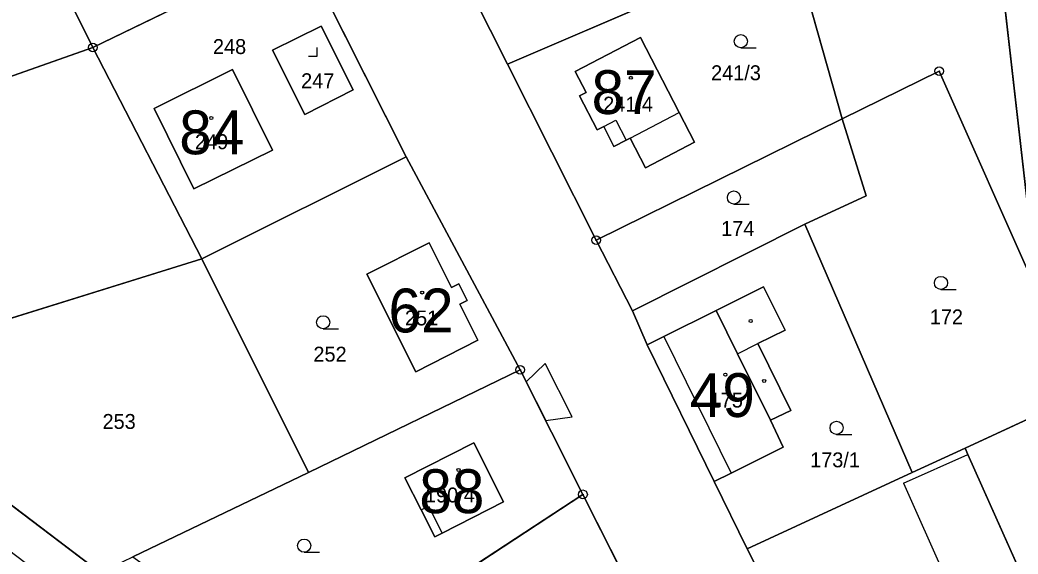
# Model space of a CAD drawing. Extents: x -689422 to -685210, y -987725 to -982160.
# Drawn here: x -686244.8 to -686130.9, y -986859.6 to -986798.7 of the extents above; entities that cross this region are included whole.
import ezdxf

# ---------------------------------------------------------------- set-up
doc = ezdxf.new("R2010")
doc.units = 0
for name, color, linetype in [('KN_Budovy', 7, 'Continuous'), ('KN_Budovy_cisla_domovni', 7, 'Continuous'), ('KN_Hranice_parcel', 7, 'Continuous'), ('KN_Hranice_parcel_vnitrni_kresba', 7, 'Continuous'), ('KN_Parcelni cisla', 7, 'Continuous'), ('KN_Polygon parcely', 7, 'Continuous'), ('KN_POZEMKY_ORNA PUDA', 7, 'Continuous'), ('KN_POZEMKY_OSTATNI PLOCHA', 7, 'Continuous'), ('KN_POZEMKY_TTP', 7, 'Continuous'), ('KN_POZEMKY_ZAHRADA', 7, 'Continuous'), ('KN_POZEMKY_ZASTAVENA PLOCHA', 7, 'Continuous'), ('KN_VYUZITI_13_zastavena plocha_zboreniste', 7, 'Continuous'), ('KN_VYUZITI_16_ostatni plocha_silnice', 7, 'Continuous'), ('KN_VYUZITI_17_ostatni plocha_ostatni komunikace', 7, 'Continuous'), ('KN_Věcná břemena k části', 7, 'Continuous'), ('KN_Značky bodu BP', 7, 'Continuous'), ('KN_Značky budov', 7, 'Continuous'), ('KN_Značky kultur', 7, 'Continuous')]:
    doc.layers.add(name, color=color, linetype=linetype)

msp = doc.modelspace()

# ---------------------------------------------------------------- linework, layer by layer
at = {"layer": 'KN_Budovy'}
for points in [[(-686180.96, -986807.38), (-686178.94, -986811.25), (-686178.16, -986810.85), (-686176.79, -986810.14), (-686175.61, -986812.41), (-686175.17, -986812.18), (-686169.57, -986809.28), (-686173.99, -986800.72), (-686181.43, -986804.57), (-686180.18, -986806.98)], [(-686229.53, -986808.79), (-686224.98, -986817.96), (-686215.99, -986813.55), (-686220.58, -986804.35)], [(-686205.23, -986827.7), (-686199.64, -986838.86), (-686192.56, -986835.24), (-686194.61, -986831.13), (-686193.77, -986830.7), (-686194.71, -986828.81), (-686195.56, -986829.23), (-686198.11, -986824.12)], [(-686162.89, -986836.79), (-686165.35, -986831.85), (-686171.32, -986834.82), (-686163.63, -986850.43), (-686157.67, -986847.45), (-686159.12, -986844.39)], [(-686200.88, -986850.95), (-686199.03, -986854.61), (-686198.18, -986854.18), (-686196.62, -986857.26), (-686189.62, -986853.69), (-686193, -986846.96)]]:
    msp.add_lwpolyline(points, close=True, dxfattribs=at)
at = {"layer": 'KN_Hranice_parcel'}
for p, q in [((-686138.27, -986745.53), (-686128.64, -986829.8)), ((-686189.17, -986803.75), (-686203.14, -986776.07)), ((-686248.65, -986777.52), (-686236.51, -986801.84)), ((-686236.51, -986801.84), (-686212.82, -986790.36)), ((-686212.82, -986790.36), (-686200.72, -986814.32)), ((-686189.17, -986803.75), (-686156.65, -986789.79)), ((-686156.65, -986789.79), (-686150.96, -986809.98)), ((-686289.44, -986820.47), (-686236.51, -986801.84)), ((-686236.51, -986801.84), (-686224.06, -986825.97)), ((-686179.04, -986823.83), (-686189.17, -986803.75)), ((-686150.96, -986809.98), (-686179.04, -986823.83)), ((-686224.06, -986825.97), (-686200.72, -986814.32)), ((-686200.72, -986814.32), (-686187.72, -986838.63)), ((-686174.9, -986831.9), (-686155.21, -986822.01)), ((-686155.21, -986822.01), (-686142.94, -986850.36)), ((-686174.9, -986831.9), (-686179.04, -986823.83)), ((-686265.83, -986838.92), (-686224.06, -986825.97)), ((-686224.06, -986825.97), (-686211.89, -986850.33)), ((-686173.2, -986835.76), (-686174.9, -986831.9)), ((-686165.55, -986851.39), (-686173.2, -986835.76)), ((-686235.69, -986861.76), (-686265.83, -986838.92)), ((-686187.72, -986838.63), (-686211.89, -986850.33)), ((-686187.72, -986838.63), (-686180.55, -986852.84)), ((-686136.91, -986847.57), (-686123.42, -986841.34)), ((-686142.94, -986850.36), (-686136.91, -986847.57)), ((-686211.89, -986850.33), (-686231.93, -986859.96)), ((-686161.79, -986859.07), (-686142.94, -986850.36)), ((-686161.79, -986859.07), (-686165.55, -986851.39)), ((-686180.55, -986852.84), (-686212.59, -986873.82)), ((-686180.55, -986852.84), (-686145.83, -986921.68)), ((-686150.61, -986881.24), (-686161.79, -986859.07))]:
    msp.add_line(p, q, dxfattribs=at)
for points in [[(-686215.99, -986802.16), (-686212.3, -986809.51), (-686206.77, -986806.68), (-686210.46, -986799.43), (-686215.99, -986802.16)], [(-686173.99, -986800.72), (-686169.57, -986809.28), (-686167.81, -986812.66), (-686173.39, -986815.56), (-686175.17, -986812.18), (-686175.61, -986812.41), (-686177.01, -986813.15), (-686178.16, -986810.85), (-686178.94, -986811.25), (-686180.96, -986807.38), (-686180.18, -986806.98), (-686181.43, -986804.57), (-686173.99, -986800.72)], [(-686220.58, -986804.35), (-686215.99, -986813.55), (-686224.98, -986817.96), (-686229.53, -986808.79), (-686220.58, -986804.35)], [(-686128.64, -986829.8), (-686139.87, -986804.55), (-686150.96, -986809.98)], [(-686150.96, -986809.98), (-686148.2, -986818.77), (-686155.21, -986822.01)], [(-686199.64, -986838.86), (-686192.56, -986835.24), (-686194.61, -986831.13), (-686193.77, -986830.7), (-686194.71, -986828.81), (-686195.56, -986829.23), (-686198.11, -986824.12), (-686205.23, -986827.7), (-686199.64, -986838.86)], [(-686173.2, -986835.76), (-686171.32, -986834.82), (-686165.35, -986831.85), (-686159.95, -986829.17), (-686157.47, -986834.09), (-686160.57, -986835.64), (-686156.81, -986843.28), (-686159.12, -986844.39), (-686157.67, -986847.45), (-686163.63, -986850.43), (-686165.55, -986851.39)], [(-686189.62, -986853.69), (-686196.62, -986857.26), (-686197.47, -986857.69), (-686199.03, -986854.61), (-686200.88, -986850.95), (-686193, -986846.96), (-686189.62, -986853.69)], [(-686136.91, -986847.57), (-686136.59, -986848.28), (-686129.89, -986863.29), (-686126.85, -986870.1)]]:
    msp.add_lwpolyline(points, dxfattribs=at)
at = {"layer": 'KN_Hranice_parcel_vnitrni_kresba'}
for p, q in [((-686175.17, -986812.18), (-686169.57, -986809.28)), ((-686178.16, -986810.85), (-686176.79, -986810.14)), ((-686176.79, -986810.14), (-686175.61, -986812.41)), ((-686165.35, -986831.85), (-686162.89, -986836.79)), ((-686171.32, -986834.82), (-686163.63, -986850.43)), ((-686162.89, -986836.79), (-686160.57, -986835.64)), ((-686162.89, -986836.79), (-686159.12, -986844.39)), ((-686143.94, -986851.56), (-686136.59, -986848.28)), ((-686143.94, -986851.56), (-686137.26, -986866.53)), ((-686199.03, -986854.61), (-686198.18, -986854.18)), ((-686198.18, -986854.18), (-686196.62, -986857.26))]:
    msp.add_line(p, q, dxfattribs=at)
at = {"layer": 'KN_Polygon parcely'}
for points in [[(-686120.05, -986233.54), (-686136.64, -986241.02), (-686157.77, -986312.91), (-686168.38, -986344.61), (-686201.04, -986440.48), (-686214.08, -986486.02), (-686222.26, -986514.82), (-686205.45, -986544.89), (-686181.26, -986594.04), (-686158.28, -986655.04), (-686149.3, -986702.26), (-686138.27, -986745.53), (-686128.64, -986829.8), (-686090.23, -986851.98), (-686084.31, -986849), (-686074.19, -986843.92), (-686054.05, -986878.62), (-686030, -986857.27), (-685896.42, -986709.33)], [(-686273.39, -986672.53), (-686225.85, -986765.23), (-686212.82, -986790.36), (-686200.72, -986814.32), (-686187.72, -986838.63), (-686180.55, -986852.84), (-686145.83, -986921.68), (-686144.48, -986924.34), (-686138.5, -986934.44), (-686138.06, -986934.78), (-686135.61, -986934.59), (-686135.15, -986935.54), (-686134.92, -986936), (-686135.8, -986937.07), (-686133.77, -986942.08), (-686123.87, -986963.11), (-686117.98, -986979.94), (-686115.5, -986986.88), (-686115.2, -986987.3), (-686107.22, -987009.14)], [(-686130.58, -986921.33), (-686139.49, -986903.53), (-686142.66, -986897.18), (-686150.61, -986881.24), (-686161.79, -986859.07), (-686165.55, -986851.39), (-686173.2, -986835.76), (-686174.9, -986831.9), (-686179.04, -986823.83), (-686189.17, -986803.75), (-686203.14, -986776.07), (-686205.78, -986770.98), (-686211.49, -986760), (-686222.38, -986737.6), (-686233.3, -986715.89)], [(-686268.63, -986842.1), (-686239.16, -986864.48), (-686221.36, -986878.58), (-686220.49, -986879.23), (-686203.77, -986891.18), (-686187.2, -986902.76), (-686183.98, -986905.21), (-686180.99, -986907.47), (-686164.01, -986919.78), (-686155.52, -986925.93), (-686149.82, -986930.07), (-686138.5, -986934.44), (-686144.48, -986924.34), (-686146.9, -986925.89), (-686188.17, -986896.06), (-686215.97, -986876.04), (-686233.66, -986863.3), (-686235.69, -986861.76), (-686265.83, -986838.92)]]:
    msp.add_lwpolyline(points, dxfattribs=at)
for points in [[(-686150.96, -986809.98), (-686139.87, -986804.55), (-686128.64, -986829.8), (-686138.27, -986745.53), (-686165.68, -986757.74), (-686156.65, -986789.79)], [(-686156.65, -986789.79), (-686165.68, -986757.74), (-686203.14, -986776.07), (-686189.17, -986803.75)], [(-686248.65, -986777.52), (-686236.51, -986801.84), (-686212.82, -986790.36), (-686225.85, -986765.23)], [(-686305.13, -986808.42), (-686289.44, -986820.47), (-686236.51, -986801.84), (-686248.65, -986777.52)], [(-686224.06, -986825.97), (-686200.72, -986814.32), (-686212.82, -986790.36), (-686236.51, -986801.84)], [(-686179.04, -986823.83), (-686150.96, -986809.98), (-686156.65, -986789.79), (-686189.17, -986803.75)], [(-686215.99, -986802.16), (-686212.3, -986809.51), (-686206.77, -986806.68), (-686210.46, -986799.43)], [(-686215.99, -986802.16), (-686210.46, -986799.43), (-686206.77, -986806.68), (-686212.3, -986809.51)], [(-686173.99, -986800.72), (-686169.57, -986809.28), (-686167.81, -986812.66), (-686173.39, -986815.56), (-686175.17, -986812.18), (-686175.61, -986812.41), (-686177.01, -986813.15), (-686178.16, -986810.85), (-686178.94, -986811.25), (-686180.96, -986807.38), (-686180.18, -986806.98), (-686181.43, -986804.57)], [(-686173.99, -986800.72), (-686181.43, -986804.57), (-686180.18, -986806.98), (-686180.96, -986807.38), (-686178.94, -986811.25), (-686178.16, -986810.85), (-686177.01, -986813.15), (-686175.61, -986812.41), (-686175.17, -986812.18), (-686173.39, -986815.56), (-686167.81, -986812.66), (-686169.57, -986809.28)], [(-686265.83, -986838.92), (-686224.06, -986825.97), (-686236.51, -986801.84), (-686289.44, -986820.47)], [(-686220.58, -986804.35), (-686215.99, -986813.55), (-686224.98, -986817.96), (-686229.53, -986808.79)], [(-686220.58, -986804.35), (-686229.53, -986808.79), (-686224.98, -986817.96), (-686215.99, -986813.55)], [(-686148.2, -986818.77), (-686155.21, -986822.01), (-686142.94, -986850.36), (-686136.91, -986847.57), (-686123.42, -986841.34), (-686128.64, -986829.8), (-686139.87, -986804.55), (-686150.96, -986809.98)], [(-686150.96, -986809.98), (-686179.04, -986823.83), (-686174.9, -986831.9), (-686155.21, -986822.01), (-686148.2, -986818.77)], [(-686211.89, -986850.33), (-686187.72, -986838.63), (-686200.72, -986814.32), (-686224.06, -986825.97)], [(-686156.81, -986843.28), (-686159.12, -986844.39), (-686157.67, -986847.45), (-686163.63, -986850.43), (-686165.55, -986851.39), (-686161.79, -986859.07), (-686142.94, -986850.36), (-686155.21, -986822.01), (-686174.9, -986831.9), (-686173.2, -986835.76), (-686171.32, -986834.82), (-686165.35, -986831.85), (-686159.95, -986829.17), (-686157.47, -986834.09), (-686160.57, -986835.64)], [(-686199.64, -986838.86), (-686192.56, -986835.24), (-686194.61, -986831.13), (-686193.77, -986830.7), (-686194.71, -986828.81), (-686195.56, -986829.23), (-686198.11, -986824.12), (-686205.23, -986827.7)], [(-686199.64, -986838.86), (-686205.23, -986827.7), (-686198.11, -986824.12), (-686195.56, -986829.23), (-686194.71, -986828.81), (-686193.77, -986830.7), (-686194.61, -986831.13), (-686192.56, -986835.24)], [(-686231.93, -986859.96), (-686211.89, -986850.33), (-686224.06, -986825.97), (-686265.83, -986838.92), (-686235.69, -986861.76), (-686233.04, -986860.49)], [(-686165.55, -986851.39), (-686163.63, -986850.43), (-686157.67, -986847.45), (-686159.12, -986844.39), (-686156.81, -986843.28), (-686160.57, -986835.64), (-686157.47, -986834.09), (-686159.95, -986829.17), (-686165.35, -986831.85), (-686171.32, -986834.82), (-686173.2, -986835.76)], [(-686231.93, -986859.96), (-686212.59, -986873.82), (-686180.55, -986852.84), (-686187.72, -986838.63), (-686211.89, -986850.33)], [(-686136.59, -986848.28), (-686129.89, -986863.29), (-686126.85, -986870.1), (-686113.69, -986863.78), (-686123.42, -986841.34), (-686136.91, -986847.57)], [(-686189.62, -986853.69), (-686196.62, -986857.26), (-686197.47, -986857.69), (-686199.03, -986854.61), (-686200.88, -986850.95), (-686193, -986846.96)], [(-686189.62, -986853.69), (-686193, -986846.96), (-686200.88, -986850.95), (-686199.03, -986854.61), (-686197.47, -986857.69), (-686196.62, -986857.26)], [(-686148.64, -986880.32), (-686148.38, -986880.86), (-686139.19, -986876.44), (-686132.79, -986872.95), (-686126.85, -986870.1), (-686129.89, -986863.29), (-686136.59, -986848.28), (-686136.91, -986847.57), (-686142.94, -986850.36), (-686161.79, -986859.07), (-686150.61, -986881.24)], [(-686212.59, -986873.82), (-686145.83, -986921.68), (-686180.55, -986852.84)]]:
    msp.add_lwpolyline(points, close=True, dxfattribs=at)
at = {"layer": 'KN_POZEMKY_ORNA PUDA'}
for p, q in [((-686128.64, -986829.8), (-686138.27, -986745.53)), ((-686248.65, -986777.52), (-686236.51, -986801.84)), ((-686236.51, -986801.84), (-686289.44, -986820.47)), ((-686289.44, -986820.47), (-686236.51, -986801.84)), ((-686236.51, -986801.84), (-686224.06, -986825.97)), ((-686265.83, -986838.92), (-686224.06, -986825.97)), ((-686224.06, -986825.97), (-686265.83, -986838.92)), ((-686224.06, -986825.97), (-686211.89, -986850.33)), ((-686235.69, -986861.76), (-686265.83, -986838.92)), ((-686211.89, -986850.33), (-686231.93, -986859.96))]:
    msp.add_line(p, q, dxfattribs=at)
at = {"layer": 'KN_POZEMKY_OSTATNI PLOCHA'}
for p, q in [((-686203.14, -986776.07), (-686189.17, -986803.75)), ((-686200.72, -986814.32), (-686212.82, -986790.36)), ((-686189.17, -986803.75), (-686179.04, -986823.83)), ((-686187.72, -986838.63), (-686200.72, -986814.32)), ((-686179.04, -986823.83), (-686174.9, -986831.9)), ((-686174.9, -986831.9), (-686173.2, -986835.76)), ((-686173.2, -986835.76), (-686165.55, -986851.39)), ((-686265.83, -986838.92), (-686235.69, -986861.76)), ((-686180.55, -986852.84), (-686187.72, -986838.63)), ((-686165.55, -986851.39), (-686161.79, -986859.07)), ((-686145.83, -986921.68), (-686180.55, -986852.84)), ((-686161.79, -986859.07), (-686150.61, -986881.24))]:
    msp.add_line(p, q, dxfattribs=at)
at = {"layer": 'KN_POZEMKY_TTP'}
for p, q in [((-686138.27, -986745.53), (-686128.64, -986829.8)), ((-686150.96, -986809.98), (-686156.65, -986789.79)), ((-686139.87, -986804.55), (-686150.96, -986809.98)), ((-686128.64, -986829.8), (-686139.87, -986804.55))]:
    msp.add_line(p, q, dxfattribs=at)
at = {"layer": 'KN_POZEMKY_ZAHRADA'}
for p, q in [((-686189.17, -986803.75), (-686203.14, -986776.07)), ((-686236.51, -986801.84), (-686248.65, -986777.52)), ((-686212.82, -986790.36), (-686236.51, -986801.84)), ((-686236.51, -986801.84), (-686212.82, -986790.36)), ((-686212.82, -986790.36), (-686200.72, -986814.32)), ((-686156.65, -986789.79), (-686189.17, -986803.75)), ((-686189.17, -986803.75), (-686156.65, -986789.79)), ((-686156.65, -986789.79), (-686150.96, -986809.98)), ((-686210.46, -986799.43), (-686215.99, -986802.16)), ((-686206.77, -986806.68), (-686210.46, -986799.43)), ((-686173.99, -986800.72), (-686181.43, -986804.57)), ((-686169.57, -986809.28), (-686173.99, -986800.72)), ((-686224.06, -986825.97), (-686236.51, -986801.84)), ((-686215.99, -986802.16), (-686212.3, -986809.51)), ((-686220.58, -986804.35), (-686229.53, -986808.79)), ((-686215.99, -986813.55), (-686220.58, -986804.35)), ((-686179.04, -986823.83), (-686189.17, -986803.75)), ((-686181.43, -986804.57), (-686180.18, -986806.98)), ((-686150.96, -986809.98), (-686139.87, -986804.55)), ((-686139.87, -986804.55), (-686128.64, -986829.8)), ((-686212.3, -986809.51), (-686206.77, -986806.68)), ((-686180.18, -986806.98), (-686180.96, -986807.38)), ((-686180.96, -986807.38), (-686178.94, -986811.25)), ((-686229.53, -986808.79), (-686224.98, -986817.96)), ((-686150.96, -986809.98), (-686179.04, -986823.83)), ((-686179.04, -986823.83), (-686150.96, -986809.98)), ((-686167.81, -986812.66), (-686169.57, -986809.28)), ((-686148.2, -986818.77), (-686150.96, -986809.98)), ((-686150.96, -986809.98), (-686148.2, -986818.77)), ((-686178.94, -986811.25), (-686178.16, -986810.85)), ((-686178.16, -986810.85), (-686177.01, -986813.15)), ((-686175.61, -986812.41), (-686175.17, -986812.18)), ((-686175.17, -986812.18), (-686173.39, -986815.56)), ((-686177.01, -986813.15), (-686175.61, -986812.41)), ((-686173.39, -986815.56), (-686167.81, -986812.66)), ((-686224.98, -986817.96), (-686215.99, -986813.55)), ((-686200.72, -986814.32), (-686224.06, -986825.97)), ((-686224.06, -986825.97), (-686200.72, -986814.32)), ((-686200.72, -986814.32), (-686187.72, -986838.63)), ((-686155.21, -986822.01), (-686148.2, -986818.77)), ((-686148.2, -986818.77), (-686155.21, -986822.01)), ((-686174.9, -986831.9), (-686155.21, -986822.01)), ((-686155.21, -986822.01), (-686174.9, -986831.9)), ((-686155.21, -986822.01), (-686142.94, -986850.36)), ((-686142.94, -986850.36), (-686155.21, -986822.01)), ((-686198.11, -986824.12), (-686205.23, -986827.7)), ((-686195.56, -986829.23), (-686198.11, -986824.12)), ((-686174.9, -986831.9), (-686179.04, -986823.83)), ((-686211.89, -986850.33), (-686224.06, -986825.97)), ((-686205.23, -986827.7), (-686199.64, -986838.86)), ((-686194.71, -986828.81), (-686195.56, -986829.23)), ((-686193.77, -986830.7), (-686194.71, -986828.81)), ((-686159.95, -986829.17), (-686165.35, -986831.85)), ((-686157.47, -986834.09), (-686159.95, -986829.17)), ((-686194.61, -986831.13), (-686193.77, -986830.7)), ((-686192.56, -986835.24), (-686194.61, -986831.13)), ((-686173.2, -986835.76), (-686174.9, -986831.9)), ((-686165.35, -986831.85), (-686171.32, -986834.82)), ((-686171.32, -986834.82), (-686173.2, -986835.76)), ((-686160.57, -986835.64), (-686157.47, -986834.09)), ((-686199.64, -986838.86), (-686192.56, -986835.24)), ((-686156.81, -986843.28), (-686160.57, -986835.64)), ((-686211.89, -986850.33), (-686187.72, -986838.63)), ((-686187.72, -986838.63), (-686211.89, -986850.33)), ((-686187.72, -986838.63), (-686180.55, -986852.84)), ((-686123.42, -986841.34), (-686136.91, -986847.57)), ((-686136.91, -986847.57), (-686123.42, -986841.34)), ((-686159.12, -986844.39), (-686156.81, -986843.28)), ((-686157.67, -986847.45), (-686159.12, -986844.39)), ((-686193, -986846.96), (-686200.88, -986850.95)), ((-686189.62, -986853.69), (-686193, -986846.96)), ((-686163.63, -986850.43), (-686157.67, -986847.45)), ((-686136.91, -986847.57), (-686142.94, -986850.36)), ((-686136.59, -986848.28), (-686136.91, -986847.57)), ((-686129.89, -986863.29), (-686136.59, -986848.28)), ((-686231.93, -986859.96), (-686211.89, -986850.33)), ((-686200.88, -986850.95), (-686199.03, -986854.61)), ((-686165.55, -986851.39), (-686163.63, -986850.43)), ((-686142.94, -986850.36), (-686161.79, -986859.07)), ((-686161.79, -986859.07), (-686165.55, -986851.39)), ((-686212.59, -986873.82), (-686180.55, -986852.84)), ((-686180.55, -986852.84), (-686212.59, -986873.82)), ((-686180.55, -986852.84), (-686145.83, -986921.68)), ((-686196.62, -986857.26), (-686189.62, -986853.69)), ((-686199.03, -986854.61), (-686197.47, -986857.69)), ((-686197.47, -986857.69), (-686196.62, -986857.26))]:
    msp.add_line(p, q, dxfattribs=at)
at = {"layer": 'KN_POZEMKY_ZASTAVENA PLOCHA'}
for p, q in [((-686215.99, -986802.16), (-686210.46, -986799.43)), ((-686210.46, -986799.43), (-686206.77, -986806.68)), ((-686181.43, -986804.57), (-686173.99, -986800.72)), ((-686173.99, -986800.72), (-686169.57, -986809.28)), ((-686212.3, -986809.51), (-686215.99, -986802.16)), ((-686229.53, -986808.79), (-686220.58, -986804.35)), ((-686220.58, -986804.35), (-686215.99, -986813.55)), ((-686180.18, -986806.98), (-686181.43, -986804.57)), ((-686206.77, -986806.68), (-686212.3, -986809.51)), ((-686180.96, -986807.38), (-686180.18, -986806.98)), ((-686178.94, -986811.25), (-686180.96, -986807.38)), ((-686224.98, -986817.96), (-686229.53, -986808.79)), ((-686169.57, -986809.28), (-686167.81, -986812.66)), ((-686178.16, -986810.85), (-686178.94, -986811.25)), ((-686177.01, -986813.15), (-686178.16, -986810.85)), ((-686175.17, -986812.18), (-686175.61, -986812.41)), ((-686173.39, -986815.56), (-686175.17, -986812.18)), ((-686175.61, -986812.41), (-686177.01, -986813.15)), ((-686167.81, -986812.66), (-686173.39, -986815.56)), ((-686215.99, -986813.55), (-686224.98, -986817.96)), ((-686205.23, -986827.7), (-686198.11, -986824.12)), ((-686198.11, -986824.12), (-686195.56, -986829.23)), ((-686199.64, -986838.86), (-686205.23, -986827.7)), ((-686195.56, -986829.23), (-686194.71, -986828.81)), ((-686194.71, -986828.81), (-686193.77, -986830.7)), ((-686165.35, -986831.85), (-686159.95, -986829.17)), ((-686159.95, -986829.17), (-686157.47, -986834.09)), ((-686193.77, -986830.7), (-686194.61, -986831.13)), ((-686194.61, -986831.13), (-686192.56, -986835.24)), ((-686171.32, -986834.82), (-686165.35, -986831.85)), ((-686173.2, -986835.76), (-686171.32, -986834.82)), ((-686157.47, -986834.09), (-686160.57, -986835.64)), ((-686192.56, -986835.24), (-686199.64, -986838.86)), ((-686165.55, -986851.39), (-686173.2, -986835.76)), ((-686160.57, -986835.64), (-686156.81, -986843.28)), ((-686156.81, -986843.28), (-686159.12, -986844.39)), ((-686159.12, -986844.39), (-686157.67, -986847.45)), ((-686200.88, -986850.95), (-686193, -986846.96)), ((-686193, -986846.96), (-686189.62, -986853.69)), ((-686157.67, -986847.45), (-686163.63, -986850.43)), ((-686142.94, -986850.36), (-686136.91, -986847.57)), ((-686136.91, -986847.57), (-686136.59, -986848.28)), ((-686136.59, -986848.28), (-686129.89, -986863.29)), ((-686199.03, -986854.61), (-686200.88, -986850.95)), ((-686163.63, -986850.43), (-686165.55, -986851.39)), ((-686161.79, -986859.07), (-686142.94, -986850.36)), ((-686189.62, -986853.69), (-686196.62, -986857.26)), ((-686197.47, -986857.69), (-686199.03, -986854.61)), ((-686196.62, -986857.26), (-686197.47, -986857.69)), ((-686150.61, -986881.24), (-686161.79, -986859.07))]:
    msp.add_line(p, q, dxfattribs=at)
at = {"layer": 'KN_VYUZITI_13_zastavena plocha_zboreniste'}
for p, q in [((-686215.99, -986802.16), (-686210.46, -986799.43)), ((-686210.46, -986799.43), (-686206.77, -986806.68)), ((-686212.3, -986809.51), (-686215.99, -986802.16)), ((-686206.77, -986806.68), (-686212.3, -986809.51))]:
    msp.add_line(p, q, dxfattribs=at)
at = {"layer": 'KN_VYUZITI_16_ostatni plocha_silnice'}
for p, q in [((-686203.14, -986776.07), (-686189.17, -986803.75)), ((-686200.72, -986814.32), (-686212.82, -986790.36)), ((-686189.17, -986803.75), (-686179.04, -986823.83)), ((-686187.72, -986838.63), (-686200.72, -986814.32)), ((-686179.04, -986823.83), (-686174.9, -986831.9)), ((-686174.9, -986831.9), (-686173.2, -986835.76)), ((-686173.2, -986835.76), (-686165.55, -986851.39)), ((-686180.55, -986852.84), (-686187.72, -986838.63)), ((-686165.55, -986851.39), (-686161.79, -986859.07)), ((-686145.83, -986921.68), (-686180.55, -986852.84)), ((-686161.79, -986859.07), (-686150.61, -986881.24))]:
    msp.add_line(p, q, dxfattribs=at)
at = {"layer": 'KN_VYUZITI_17_ostatni plocha_ostatni komunikace'}
msp.add_line((-686265.83, -986838.92), (-686235.69, -986861.76), dxfattribs=at)
at = {"layer": 'KN_Věcná břemena k části'}
msp.add_lwpolyline([(-686187.04, -986839.98), (-686184.8, -986844.42), (-686181.78, -986844.01), (-686184.86, -986837.92)], close=True, dxfattribs=at)
at = {"layer": 'KN_Značky bodu BP'}
for centre, radius in [((-686236.51, -986801.84), 0.5), ((-686236.51, -986801.84), 0.0303), ((-686139.87, -986804.55), 0.5), ((-686139.87, -986804.55), 0.0303), ((-686179.04, -986823.83), 0.5), ((-686179.04, -986823.83), 0.0303), ((-686187.72, -986838.63), 0.5), ((-686187.72, -986838.63), 0.0303), ((-686180.55, -986852.84), 0.5), ((-686180.55, -986852.84), 0.0303)]:
    msp.add_circle(centre, radius, dxfattribs=at)
at = {"layer": 'KN_Značky budov'}
for centre in [(-686175.08, -986805.3), (-686222.99, -986809.89), (-686198.91, -986829.81), (-686161.39, -986833.06), (-686164.29, -986839.18), (-686159.86, -986839.9), (-686194.76, -986850.05)]:
    msp.add_circle(centre, 0.175, dxfattribs=at)
at = {"layer": 'KN_Značky kultur'}
for p, q in [((-686210.89, -986802.84), (-686210.89, -986801.84)), ((-686162.52, -986801.88), (-686160.77, -986801.88)), ((-686211.89, -986802.84), (-686210.89, -986802.84)), ((-686163.31, -986819.72), (-686161.56, -986819.72)), ((-686139.67, -986829.46), (-686137.92, -986829.46)), ((-686210.21, -986833.95), (-686208.46, -986833.95)), ((-686151.59, -986846), (-686149.84, -986846)), ((-686212.39, -986859.44), (-686210.64, -986859.44))]:
    msp.add_line(p, q, dxfattribs=at)
for centre in [(-686162.52, -986801.13), (-686163.31, -986818.97), (-686139.67, -986828.71), (-686210.21, -986833.2), (-686151.59, -986845.25), (-686212.39, -986858.69)]:
    msp.add_circle(centre, 0.75, dxfattribs=at)

# ---------------------------------------------------------------- texts
at = {"layer": 'KN_Budovy_cisla_domovni'}
for s, p in [('87', (-686179.57, -986809.44)), ('84', (-686226.65, -986814.03)), ('62', (-686202.76, -986834.36)), ('49', (-686168.35, -986844.01)), ('88', (-686199.24, -986854.98))]:
    msp.add_text(s, height=5, dxfattribs=at).set_placement(p)
at = {"layer": 'KN_Parcelni cisla'}
for s, p in [('248', (-686222.8, -986802.59)), ('241/3', (-686165.92, -986805.58)), ('247', (-686212.73, -986806.49)), ('241/4', (-686178.24, -986809.16)), ('249', (-686224.85, -986813.45)), ('174', (-686164.77, -986823.34)), ('251', (-686200.87, -986833.56)), ('172', (-686140.95, -986833.44)), ('252', (-686211.33, -986837.69)), ('175', (-686166.08, -986842.93)), ('253', (-686235.41, -986845.37)), ('173/1', (-686154.61, -986849.75)), ('190/4', (-686198.59, -986853.76))]:
    msp.add_text(s, height=1.7, dxfattribs=at).set_placement(p)

doc.saveas('drawing.dxf')
